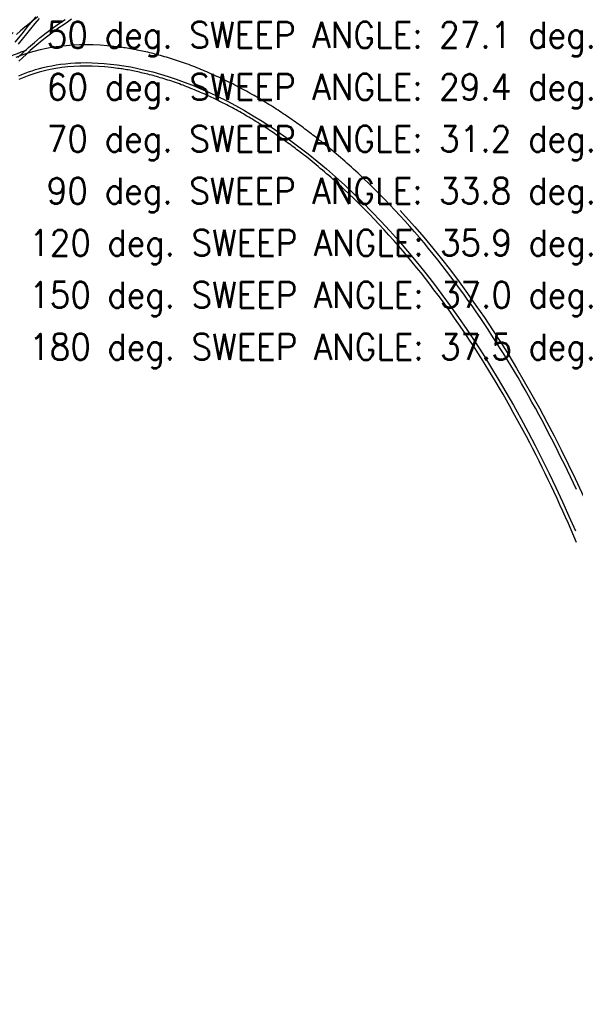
# Model space of a CAD drawing. Header units: metres. Extents: x 209848 to 209928, y 1182430 to 1182563.
# Tile 642 of 656: x 209855 to 209863, y 1182481 to 1182495. Entities that reach past the tile are written whole.
import ezdxf
from ezdxf.enums import TextEntityAlignment as Align

# ---------------------------------------------------------------- set-up
doc = ezdxf.new("R2010")
doc.units = ezdxf.units.M
doc.header["$MEASUREMENT"] = 0
doc.linetypes.add('DGN Style 2', pattern=[15.036391, 9.021834, -6.014556])
doc.layers.get('0').update_dxf_attribs({"color": 254})
doc.styles.add('TSText', font='simplex.shx')

# ---------------------------------------------------------------- blocks, each defined once
blk = doc.blocks.new('*U2')
at = {"color": 3, "linetype": 'Continuous'}
for p, q in [((4.282, -4.415), (4.195, -4.438)), ((4.372, -4.396), (4.282, -4.415)), ((4.463, -4.38), (4.372, -4.396)), ((4.556, -4.367), (4.463, -4.38)), ((4.649, -4.357), (4.556, -4.367)), ((4.744, -4.35), (4.649, -4.357)), ((4.839, -4.346), (4.744, -4.35)), ((4.935, -4.344), (4.839, -4.346)), ((5.032, -4.346), (4.935, -4.344)), ((5.129, -4.35), (5.032, -4.346)), ((5.226, -4.357), (5.129, -4.35)), ((5.323, -4.367), (5.226, -4.357)), ((5.42, -4.379), (5.323, -4.367)), ((5.442, -4.382), (5.42, -4.379)), ((5.464, -4.386), (5.442, -4.382)), ((5.486, -4.389), (5.464, -4.386)), ((5.508, -4.393), (5.486, -4.389)), ((5.531, -4.396), (5.508, -4.393)), ((5.554, -4.4), (5.531, -4.396)), ((5.578, -4.404), (5.554, -4.4)), ((5.602, -4.409), (5.578, -4.404)), ((5.626, -4.413), (5.602, -4.409)), ((5.65, -4.418), (5.626, -4.413)), ((5.674, -4.423), (5.65, -4.418)), ((5.699, -4.428), (5.674, -4.423)), ((5.723, -4.433), (5.699, -4.428)), ((5.748, -4.439), (5.723, -4.433)), ((4.025, -4.492), (3.943, -4.524)), ((4.109, -4.463), (4.025, -4.492)), ((4.195, -4.438), (4.109, -4.463)), ((5.773, -4.444), (5.748, -4.439)), ((5.799, -4.45), (5.773, -4.444)), ((5.824, -4.456), (5.799, -4.45)), ((5.85, -4.462), (5.824, -4.456)), ((5.876, -4.469), (5.85, -4.462)), ((5.901, -4.475), (5.876, -4.469)), ((5.927, -4.482), (5.901, -4.475)), ((5.954, -4.489), (5.927, -4.482)), ((5.98, -4.496), (5.954, -4.489)), ((6.006, -4.504), (5.98, -4.496)), ((6.034, -4.512), (6.006, -4.504)), ((6.063, -4.52), (6.034, -4.512)), ((6.091, -4.529), (6.063, -4.52)), ((6.119, -4.537), (6.091, -4.529)), ((6.148, -4.546), (6.119, -4.537)), ((6.176, -4.555), (6.148, -4.546)), ((6.205, -4.565), (6.176, -4.555)), ((6.233, -4.574), (6.205, -4.565)), ((6.262, -4.584), (6.233, -4.574)), ((6.29, -4.594), (6.262, -4.584)), ((6.319, -4.604), (6.29, -4.594)), ((6.347, -4.614), (6.319, -4.604)), ((6.376, -4.624), (6.347, -4.614)), ((6.405, -4.635), (6.376, -4.624)), ((6.433, -4.646), (6.405, -4.635)), ((6.462, -4.657), (6.433, -4.646)), ((6.49, -4.668), (6.462, -4.657)), ((6.519, -4.679), (6.49, -4.668)), ((6.547, -4.691), (6.519, -4.679)), ((6.575, -4.702), (6.547, -4.691)), ((6.604, -4.714), (6.575, -4.702)), ((6.632, -4.726), (6.604, -4.714)), ((6.66, -4.739), (6.632, -4.726)), ((6.689, -4.751), (6.66, -4.739)), ((6.717, -4.763), (6.689, -4.751)), ((6.745, -4.776), (6.717, -4.763)), ((6.773, -4.789), (6.745, -4.776)), ((6.801, -4.802), (6.773, -4.789)), ((6.829, -4.815), (6.801, -4.802)), ((6.857, -4.828), (6.829, -4.815)), ((6.885, -4.841), (6.857, -4.828)), ((6.913, -4.855), (6.885, -4.841)), ((6.941, -4.869), (6.913, -4.855)), ((6.969, -4.882), (6.941, -4.869)), ((6.996, -4.896), (6.969, -4.882)), ((7.024, -4.911), (6.996, -4.896)), ((7.052, -4.925), (7.024, -4.911)), ((7.079, -4.939), (7.052, -4.925)), ((7.106, -4.954), (7.079, -4.939)), ((7.134, -4.968), (7.106, -4.954)), ((7.161, -4.983), (7.134, -4.968)), ((7.188, -4.998), (7.161, -4.983)), ((7.215, -5.013), (7.188, -4.998)), ((7.242, -5.028), (7.215, -5.013)), ((7.269, -5.043), (7.242, -5.028)), ((7.296, -5.059), (7.269, -5.043)), ((7.323, -5.074), (7.296, -5.059)), ((7.349, -5.09), (7.323, -5.074)), ((7.376, -5.105), (7.349, -5.09)), ((7.402, -5.121), (7.376, -5.105)), ((7.429, -5.137), (7.402, -5.121)), ((7.455, -5.153), (7.429, -5.137)), ((7.481, -5.169), (7.455, -5.153)), ((7.507, -5.185), (7.481, -5.169)), ((7.533, -5.201), (7.507, -5.185)), ((7.559, -5.218), (7.533, -5.201)), ((7.585, -5.234), (7.559, -5.218)), ((7.61, -5.251), (7.585, -5.234)), ((7.636, -5.267), (7.61, -5.251)), ((7.66, -5.283), (7.636, -5.267)), ((7.684, -5.299), (7.66, -5.283)), ((7.709, -5.315), (7.684, -5.299)), ((7.733, -5.331), (7.709, -5.315)), ((7.757, -5.348), (7.733, -5.331)), ((7.781, -5.364), (7.757, -5.348)), ((7.804, -5.38), (7.781, -5.364)), ((7.828, -5.397), (7.804, -5.38)), ((7.852, -5.413), (7.828, -5.397)), ((7.875, -5.43), (7.852, -5.413)), ((7.898, -5.447), (7.875, -5.43)), ((7.922, -5.463), (7.898, -5.447)), ((7.945, -5.48), (7.922, -5.463)), ((7.968, -5.497), (7.945, -5.48)), ((7.991, -5.514), (7.968, -5.497)), ((8.014, -5.531), (7.991, -5.514)), ((8.037, -5.548), (8.014, -5.531)), ((8.059, -5.565), (8.037, -5.548)), ((8.082, -5.582), (8.059, -5.565)), ((8.105, -5.599), (8.082, -5.582)), ((8.127, -5.616), (8.105, -5.599)), ((8.149, -5.633), (8.127, -5.616)), ((8.171, -5.65), (8.149, -5.633)), ((8.193, -5.667), (8.171, -5.65)), ((8.215, -5.685), (8.193, -5.667)), ((8.245, -5.708), (8.215, -5.685)), ((8.275, -5.732), (8.245, -5.708)), ((8.304, -5.756), (8.275, -5.732)), ((8.334, -5.78), (8.304, -5.756)), ((8.364, -5.805), (8.334, -5.78)), ((8.394, -5.829), (8.364, -5.805)), ((8.424, -5.855), (8.394, -5.829)), ((8.454, -5.88), (8.424, -5.855)), ((8.484, -5.906), (8.454, -5.88)), ((8.515, -5.932), (8.484, -5.906)), ((8.545, -5.958), (8.515, -5.932)), ((8.576, -5.985), (8.545, -5.958)), ((8.606, -6.012), (8.576, -5.985)), ((8.637, -6.04), (8.606, -6.012)), ((8.668, -6.067), (8.637, -6.04)), ((8.699, -6.096), (8.668, -6.067)), ((8.73, -6.124), (8.699, -6.096)), ((8.762, -6.153), (8.73, -6.124)), ((8.839, -6.225), (8.762, -6.153)), ((8.915, -6.298), (8.839, -6.225)), ((8.99, -6.372), (8.915, -6.298)), ((9.064, -6.446), (8.99, -6.372)), ((9.138, -6.521), (9.064, -6.446)), ((9.21, -6.596), (9.138, -6.521)), ((9.281, -6.671), (9.21, -6.596)), ((9.352, -6.747), (9.281, -6.671)), ((9.421, -6.824), (9.352, -6.747)), ((9.49, -6.901), (9.421, -6.824)), ((9.558, -6.978), (9.49, -6.901)), ((9.625, -7.056), (9.558, -6.978)), ((9.691, -7.134), (9.625, -7.056)), ((9.756, -7.213), (9.691, -7.134)), ((9.82, -7.292), (9.756, -7.213)), ((9.884, -7.372), (9.82, -7.292)), ((9.947, -7.452), (9.884, -7.372)), ((10.009, -7.532), (9.947, -7.452)), ((10.071, -7.612), (10.009, -7.532)), ((10.132, -7.693), (10.071, -7.612)), ((10.192, -7.774), (10.132, -7.693)), ((10.251, -7.856), (10.192, -7.774)), ((10.31, -7.938), (10.251, -7.856)), ((10.368, -8.02), (10.31, -7.938)), ((10.425, -8.103), (10.368, -8.02)), ((10.482, -8.185), (10.425, -8.103)), ((10.538, -8.269), (10.482, -8.185)), ((10.593, -8.352), (10.538, -8.269)), ((10.648, -8.436), (10.593, -8.352)), ((10.702, -8.52), (10.648, -8.436)), ((10.756, -8.604), (10.702, -8.52)), ((10.809, -8.689), (10.756, -8.604)), ((10.861, -8.773), (10.809, -8.689)), ((10.913, -8.858), (10.861, -8.773)), ((10.964, -8.944), (10.913, -8.858)), ((11.015, -9.029), (10.964, -8.944)), ((11.065, -9.115), (11.015, -9.029)), ((11.114, -9.201), (11.065, -9.115)), ((11.163, -9.287), (11.114, -9.201)), ((11.212, -9.374), (11.163, -9.287)), ((11.26, -9.461), (11.212, -9.374)), ((11.307, -9.548), (11.26, -9.461)), ((11.354, -9.635), (11.307, -9.548)), ((11.4, -9.722), (11.354, -9.635)), ((11.446, -9.81), (11.4, -9.722)), ((11.492, -9.897), (11.446, -9.81)), ((11.537, -9.985), (11.492, -9.897)), ((11.581, -10.073), (11.537, -9.985)), ((11.625, -10.162), (11.581, -10.073)), ((11.668, -10.25), (11.625, -10.162)), ((11.712, -10.339), (11.668, -10.25)), ((11.754, -10.428), (11.712, -10.339)), ((11.796, -10.517), (11.754, -10.428)), ((11.838, -10.606), (11.796, -10.517))]:
    blk.add_line(p, q, dxfattribs=at)
at = {"color": 40, "linetype": 'Continuous'}
for p, q in [((4.346, -4.709), (4.269, -4.729)), ((4.424, -4.692), (4.346, -4.709)), ((4.505, -4.677), (4.424, -4.692)), ((4.588, -4.665), (4.505, -4.677)), ((4.672, -4.656), (4.588, -4.665)), ((4.757, -4.649), (4.672, -4.656)), ((4.844, -4.645), (4.757, -4.649)), ((4.93, -4.644), (4.844, -4.645)), ((5.018, -4.645), (4.93, -4.644)), ((5.107, -4.649), (5.018, -4.645)), ((5.196, -4.656), (5.107, -4.649)), ((5.285, -4.665), (5.196, -4.656)), ((5.378, -4.676), (5.285, -4.665)), ((5.398, -4.679), (5.378, -4.676)), ((5.419, -4.682), (5.398, -4.679)), ((5.44, -4.685), (5.419, -4.682)), ((5.459, -4.688), (5.44, -4.685)), ((5.481, -4.692), (5.459, -4.688)), ((5.503, -4.696), (5.481, -4.692)), ((5.523, -4.699), (5.503, -4.696)), ((5.546, -4.703), (5.523, -4.699)), ((5.568, -4.708), (5.546, -4.703)), ((5.591, -4.712), (5.568, -4.708)), ((5.614, -4.717), (5.591, -4.712)), ((4.052, -4.803), (3.984, -4.834)), ((4.122, -4.776), (4.052, -4.803)), ((4.194, -4.751), (4.122, -4.776)), ((4.269, -4.729), (4.194, -4.751)), ((5.636, -4.721), (5.614, -4.717)), ((5.659, -4.726), (5.636, -4.721)), ((5.683, -4.731), (5.659, -4.726)), ((5.706, -4.737), (5.683, -4.731)), ((5.729, -4.742), (5.706, -4.737)), ((5.754, -4.748), (5.729, -4.742)), ((5.778, -4.754), (5.754, -4.748)), ((5.8, -4.759), (5.778, -4.754)), ((5.826, -4.766), (5.8, -4.759)), ((5.85, -4.772), (5.826, -4.766)), ((5.874, -4.778), (5.85, -4.772)), ((5.898, -4.785), (5.874, -4.778)), ((5.924, -4.792), (5.898, -4.785)), ((5.95, -4.8), (5.924, -4.792)), ((5.976, -4.808), (5.95, -4.8)), ((6.003, -4.816), (5.976, -4.808)), ((6.029, -4.824), (6.003, -4.816)), ((6.056, -4.832), (6.029, -4.824)), ((6.083, -4.841), (6.056, -4.832)), ((6.11, -4.849), (6.083, -4.841)), ((6.137, -4.858), (6.11, -4.849)), ((6.164, -4.867), (6.137, -4.858)), ((6.191, -4.877), (6.164, -4.867)), ((6.218, -4.886), (6.191, -4.877)), ((6.245, -4.896), (6.218, -4.886)), ((6.272, -4.906), (6.245, -4.896)), ((6.298, -4.915), (6.272, -4.906)), ((6.326, -4.926), (6.298, -4.915)), ((6.352, -4.936), (6.326, -4.926)), ((6.379, -4.947), (6.352, -4.936)), ((6.406, -4.958), (6.379, -4.947)), ((6.433, -4.968), (6.406, -4.958)), ((6.46, -4.979), (6.433, -4.968)), ((6.487, -4.991), (6.46, -4.979)), ((6.514, -5.002), (6.487, -4.991)), ((6.541, -5.014), (6.514, -5.002)), ((6.568, -5.025), (6.541, -5.014)), ((6.594, -5.037), (6.568, -5.025)), ((6.621, -5.049), (6.594, -5.037)), ((6.648, -5.061), (6.621, -5.049)), ((6.674, -5.073), (6.648, -5.061)), ((6.701, -5.086), (6.674, -5.073)), ((6.727, -5.098), (6.701, -5.086)), ((6.754, -5.111), (6.727, -5.098)), ((6.781, -5.124), (6.754, -5.111)), ((6.807, -5.137), (6.781, -5.124)), ((6.833, -5.15), (6.807, -5.137)), ((6.86, -5.164), (6.833, -5.15)), ((6.886, -5.177), (6.86, -5.164)), ((6.913, -5.191), (6.886, -5.177)), ((6.939, -5.204), (6.913, -5.191)), ((6.965, -5.218), (6.939, -5.204)), ((6.991, -5.232), (6.965, -5.218)), ((7.017, -5.246), (6.991, -5.232)), ((7.043, -5.261), (7.017, -5.246)), ((7.068, -5.275), (7.043, -5.261)), ((7.094, -5.289), (7.068, -5.275)), ((7.12, -5.304), (7.094, -5.289)), ((7.146, -5.318), (7.12, -5.304)), ((7.171, -5.333), (7.146, -5.318)), ((7.197, -5.348), (7.171, -5.333)), ((7.222, -5.363), (7.197, -5.348)), ((7.248, -5.378), (7.222, -5.363)), ((7.273, -5.393), (7.248, -5.378)), ((7.298, -5.409), (7.273, -5.393)), ((7.323, -5.424), (7.298, -5.409)), ((7.348, -5.439), (7.323, -5.424)), ((7.373, -5.455), (7.348, -5.439)), ((7.398, -5.471), (7.373, -5.455)), ((7.422, -5.486), (7.398, -5.471)), ((7.447, -5.502), (7.422, -5.486)), ((7.471, -5.518), (7.447, -5.502)), ((7.495, -5.533), (7.471, -5.518)), ((7.518, -5.549), (7.495, -5.533)), ((7.541, -5.564), (7.518, -5.549)), ((7.564, -5.58), (7.541, -5.564)), ((7.587, -5.595), (7.564, -5.58)), ((7.61, -5.611), (7.587, -5.595)), ((7.633, -5.627), (7.61, -5.611)), ((7.656, -5.643), (7.633, -5.627)), ((7.679, -5.659), (7.656, -5.643)), ((7.701, -5.674), (7.679, -5.659)), ((7.724, -5.691), (7.701, -5.674)), ((7.746, -5.707), (7.724, -5.691)), ((7.768, -5.723), (7.746, -5.707)), ((7.791, -5.739), (7.768, -5.723)), ((7.813, -5.755), (7.791, -5.739)), ((7.835, -5.771), (7.813, -5.755)), ((7.857, -5.788), (7.835, -5.771)), ((7.879, -5.804), (7.857, -5.788)), ((7.901, -5.821), (7.879, -5.804)), ((7.922, -5.837), (7.901, -5.821)), ((7.944, -5.854), (7.922, -5.837)), ((7.965, -5.87), (7.944, -5.854)), ((7.986, -5.886), (7.965, -5.87)), ((8.008, -5.904), (7.986, -5.886)), ((8.029, -5.919), (8.008, -5.904)), ((8.058, -5.942), (8.029, -5.919)), ((8.086, -5.965), (8.058, -5.942)), ((8.115, -5.988), (8.086, -5.965)), ((8.143, -6.012), (8.115, -5.988)), ((8.172, -6.035), (8.143, -6.012)), ((8.202, -6.06), (8.172, -6.035)), ((8.23, -6.084), (8.202, -6.06)), ((8.259, -6.108), (8.23, -6.084)), ((8.289, -6.133), (8.259, -6.108)), ((8.318, -6.159), (8.289, -6.133)), ((8.348, -6.184), (8.318, -6.159)), ((8.377, -6.21), (8.348, -6.184)), ((8.407, -6.236), (8.377, -6.21)), ((8.437, -6.262), (8.407, -6.236)), ((8.467, -6.29), (8.437, -6.262)), ((8.497, -6.317), (8.467, -6.29)), ((8.527, -6.345), (8.497, -6.317)), ((8.556, -6.372), (8.527, -6.345)), ((8.631, -6.442), (8.556, -6.372)), ((8.705, -6.513), (8.631, -6.442)), ((8.778, -6.584), (8.705, -6.513)), ((8.85, -6.656), (8.778, -6.584)), ((8.921, -6.729), (8.85, -6.656)), ((8.992, -6.802), (8.921, -6.729)), ((9.061, -6.875), (8.992, -6.802)), ((9.13, -6.949), (9.061, -6.875)), ((9.197, -7.024), (9.13, -6.949)), ((9.264, -7.098), (9.197, -7.024)), ((9.33, -7.174), (9.264, -7.098)), ((9.395, -7.25), (9.33, -7.174)), ((9.46, -7.326), (9.395, -7.25)), ((9.524, -7.403), (9.46, -7.326)), ((9.586, -7.48), (9.524, -7.403)), ((9.649, -7.557), (9.586, -7.48)), ((9.71, -7.636), (9.649, -7.557)), ((9.771, -7.714), (9.71, -7.636)), ((9.831, -7.793), (9.771, -7.714)), ((9.89, -7.871), (9.831, -7.793)), ((9.949, -7.951), (9.89, -7.871)), ((10.007, -8.03), (9.949, -7.951)), ((10.064, -8.111), (10.007, -8.03)), ((10.121, -8.191), (10.064, -8.111)), ((10.177, -8.272), (10.121, -8.191)), ((10.233, -8.353), (10.177, -8.272)), ((10.288, -8.435), (10.233, -8.353)), ((10.342, -8.516), (10.288, -8.435)), ((10.396, -8.598), (10.342, -8.516)), ((10.449, -8.681), (10.396, -8.598)), ((10.501, -8.763), (10.449, -8.681)), ((10.553, -8.846), (10.501, -8.763)), ((10.605, -8.929), (10.553, -8.846)), ((10.655, -9.013), (10.605, -8.929)), ((10.706, -9.097), (10.655, -9.013)), ((10.756, -9.181), (10.706, -9.097)), ((10.805, -9.265), (10.756, -9.181)), ((10.853, -9.349), (10.805, -9.265)), ((10.901, -9.434), (10.853, -9.349)), ((10.949, -9.519), (10.901, -9.434)), ((10.996, -9.604), (10.949, -9.519)), ((11.043, -9.69), (10.996, -9.604)), ((11.089, -9.775), (11.043, -9.69)), ((11.135, -9.861), (11.089, -9.775)), ((11.18, -9.948), (11.135, -9.861)), ((11.224, -10.034), (11.18, -9.948)), ((11.269, -10.12), (11.224, -10.034)), ((11.312, -10.207), (11.269, -10.12)), ((11.356, -10.294), (11.312, -10.207)), ((11.399, -10.381), (11.356, -10.294)), ((11.441, -10.469), (11.399, -10.381)), ((11.483, -10.556), (11.441, -10.469)), ((11.524, -10.644), (11.483, -10.556)), ((11.565, -10.732), (11.524, -10.644)), ((11.606, -10.82), (11.565, -10.732)), ((11.646, -10.908), (11.606, -10.82)), ((11.686, -10.997), (11.646, -10.908)), ((11.725, -11.085), (11.686, -10.997)), ((11.764, -11.174), (11.725, -11.085)), ((11.803, -11.263), (11.764, -11.174)), ((11.841, -11.352), (11.803, -11.263))]:
    blk.add_line(p, q, dxfattribs=at)
blk = doc.blocks.new('*U3')
at = {"color": 3, "linetype": 'Continuous'}
for p, q in [((4.189, -4), (4.127, -4.048)), ((4.25, -3.953), (4.189, -4)), ((4.007, -4.148), (3.948, -4.2)), ((4.067, -4.098), (4.007, -4.148)), ((4.127, -4.048), (4.067, -4.098))]:
    blk.add_line(p, q, dxfattribs=at)
at = {"color": 40, "linetype": 'Continuous'}
for p, q in [((4.727, -3.986), (4.667, -4.026)), ((4.488, -4.15), (4.429, -4.194)), ((4.547, -4.108), (4.488, -4.15)), ((4.607, -4.066), (4.547, -4.108)), ((4.667, -4.026), (4.607, -4.066)), ((4.313, -4.284), (4.256, -4.33)), ((4.371, -4.238), (4.313, -4.284)), ((4.429, -4.194), (4.371, -4.238)), ((4.144, -4.426), (4.089, -4.476)), ((4.2, -4.378), (4.144, -4.426)), ((4.256, -4.33), (4.2, -4.378)), ((4.035, -4.526), (3.981, -4.577)), ((4.089, -4.476), (4.035, -4.526))]:
    blk.add_line(p, q, dxfattribs=at)
blk = doc.blocks.new('*U4')
at = {"color": 40, "linetype": 'Continuous'}
for p, q in [((4.27, -3.975), (4.209, -4.047)), ((4.149, -4.119), (4.089, -4.191)), ((4.209, -4.047), (4.149, -4.119)), ((4.03, -4.264), (3.973, -4.338)), ((4.089, -4.191), (4.03, -4.264))]:
    blk.add_line(p, q, dxfattribs=at)
blk = doc.blocks.new('ATTEMP')
at = {"color": 5, "linetype": 'Continuous', "flags": 128}
for points in [[(-4.578, -4.308), (-4.483, -4.188), (-4.386, -4.069), (-4.285, -3.951)], [(-4.544, -4.523), (-4.468, -4.451), (-4.39, -4.381), (-4.309, -4.312), (-4.227, -4.244), (-4.143, -4.178), (-4.056, -4.113), (-3.968, -4.05), (-3.877, -3.988)], [(-4.528, -4.782), (-4.484, -4.763), (-4.438, -4.744), (-4.391, -4.726), (-4.342, -4.71), (-4.291, -4.694), (-4.238, -4.678), (-4.183, -4.664), (-4.125, -4.651), (-4.065, -4.639), (-4.003, -4.628), (-3.939, -4.619), (-3.871, -4.611), (-3.801, -4.605), (-3.729, -4.6), (-3.653, -4.597), (-3.575, -4.596), (-3.494, -4.597), (-3.411, -4.601), (-3.324, -4.607), (-3.235, -4.615), (-3.142, -4.626), (-3.048, -4.64), (-2.95, -4.657), (-2.85, -4.677), (-2.747, -4.7), (-2.642, -4.727), (-2.534, -4.757), (-2.424, -4.791), (-2.312, -4.828), (-2.198, -4.869), (-2.082, -4.914), (-1.964, -4.963), (-1.844, -5.016), (-1.723, -5.073), (-1.6, -5.135), (-1.476, -5.2), (-1.351, -5.27), (-1.225, -5.344), (-1.098, -5.422), (-0.97, -5.505), (-0.842, -5.592), (-0.713, -5.683), (-0.584, -5.779), (-0.454, -5.879), (-0.325, -5.983), (-0.195, -6.091), (-0.066, -6.204), (0.063, -6.321), (0.191, -6.441), (0.319, -6.566), (0.447, -6.695), (0.573, -6.828), (0.699, -6.964), (0.824, -7.104), (0.948, -7.248), (1.071, -7.396), (1.192, -7.547), (1.313, -7.702), (1.432, -7.86), (1.55, -8.021), (1.666, -8.185), (1.781, -8.353), (1.895, -8.523), (2.007, -8.697), (2.117, -8.873), (2.226, -9.053), (2.333, -9.235), (2.439, -9.419), (2.543, -9.606), (2.645, -9.796), (2.746, -9.988), (2.844, -10.182), (2.941, -10.379), (3.037, -10.577), (3.13, -10.778), (3.222, -10.981), (3.312, -11.185)]]:
    blk.add_lwpolyline(points, dxfattribs=at)
at = {"color": 6, "linetype": 'DGN Style 2', "flags": 128}
for points in [[(-7.286, -27.61), (-7.286, -27.356), (-7.286, -27.102), (-7.286, -26.849), (-7.286, -26.596), (-7.286, -26.344), (-7.286, -26.092), (-7.286, -25.842), (-7.286, -25.592), (-7.286, -25.344), (-7.286, -25.097), (-7.286, -24.851), (-7.286, -24.606), (-7.287, -24.362), (-7.287, -24.12), (-7.287, -23.88), (-7.287, -23.64), (-7.287, -23.403), (-7.288, -23.166), (-7.288, -22.932), (-7.288, -22.699), (-7.289, -22.467), (-7.289, -22.237), (-7.29, -22.009), (-7.29, -21.782), (-7.291, -21.557), (-7.291, -21.334), (-7.292, -21.112), (-7.293, -20.892), (-7.293, -20.674), (-7.294, -20.458), (-7.295, -20.243), (-7.295, -20.03), (-7.296, -19.819), (-7.297, -19.61), (-7.297, -19.402), (-7.298, -19.196), (-7.299, -18.992), (-7.299, -18.79), (-7.3, -18.589), (-7.3, -18.391), (-7.301, -18.194), (-7.301, -17.999), (-7.301, -17.806), (-7.301, -17.614), (-7.301, -17.425), (-7.301, -17.237), (-7.301, -17.051), (-7.3, -16.867), (-7.3, -16.685), (-7.299, -16.504), (-7.298, -16.326), (-7.297, -16.149), (-7.296, -15.974), (-7.295, -15.801), (-7.293, -15.629), (-7.291, -15.46), (-7.289, -15.292), (-7.287, -15.126), (-7.284, -14.962), (-7.282, -14.799), (-7.279, -14.639), (-7.275, -14.48), (-7.272, -14.323), (-7.268, -14.167), (-7.264, -14.014), (-7.26, -13.862), (-7.255, -13.712), (-7.25, -13.564), (-7.245, -13.417), (-7.24, -13.272), (-7.234, -13.129), (-7.228, -12.988), (-7.222, -12.848), (-7.215, -12.71), (-7.209, -12.574), (-7.201, -12.439), (-7.194, -12.306), (-7.186, -12.175), (-7.178, -12.045), (-7.17, -11.917), (-7.162, -11.791), (-7.153, -11.666), (-7.144, -11.543), (-7.134, -11.421), (-7.125, -11.301), (-7.115, -11.183), (-7.104, -11.066), (-7.094, -10.95), (-7.083, -10.835), (-7.072, -10.718), (-7.06, -10.6), (-7.047, -10.482), (-7.034, -10.363), (-7.02, -10.243), (-7.006, -10.123), (-6.991, -10.002), (-6.976, -9.88), (-6.959, -9.759), (-6.943, -9.637), (-6.925, -9.515), (-6.907, -9.392), (-6.888, -9.27), (-6.868, -9.147), (-6.848, -9.025), (-6.826, -8.903), (-6.804, -8.78), (-6.781, -8.658), (-6.758, -8.536), (-6.733, -8.415), (-6.707, -8.294), (-6.681, -8.173), (-6.653, -8.053), (-6.625, -7.933), (-6.595, -7.814), (-6.565, -7.695), (-6.533, -7.577), (-6.501, -7.46), (-6.467, -7.344), (-6.432, -7.228), (-6.396, -7.113), (-6.359, -6.999), (-6.32, -6.886), (-6.281, -6.774), (-6.24, -6.663), (-6.197, -6.553), (-6.154, -6.445), (-6.109, -6.337), (-6.063, -6.23), (-6.015, -6.125), (-5.967, -6.021), (-5.916, -5.918), (-5.865, -5.817), (-5.812, -5.717), (-5.757, -5.618), (-5.701, -5.521), (-5.644, -5.425), (-5.585, -5.33), (-5.525, -5.237), (-5.463, -5.145), (-5.399, -5.055), (-5.334, -4.966), (-5.268, -4.879), (-5.199, -4.793), (-5.129, -4.708), (-5.057, -4.625), (-4.984, -4.543), (-4.909, -4.463), (-4.831, -4.384), (-4.752, -4.306), (-4.671, -4.23), (-4.588, -4.156), (-4.503, -4.082), (-4.415, -4.011), (-4.326, -3.94), (-4.234, -3.872), (-4.14, -3.804), (-4.044, -3.739), (-3.945, -3.675), (-3.844, -3.612), (-3.74, -3.551), (-3.634, -3.492), (-3.525, -3.435), (-3.414, -3.38), (-3.3, -3.326), (-3.183, -3.275), (-3.064, -3.225), (-2.942, -3.178), (-2.817, -3.132), (-2.689, -3.089), (-2.559, -3.048), (-2.426, -3.01), (-2.291, -2.974), (-2.152, -2.941), (-2.011, -2.91), (-1.868, -2.882), (-1.722, -2.857), (-1.573, -2.834), (-1.422, -2.815), (-1.268, -2.799), (-1.112, -2.785), (-0.953, -2.775), (-0.793, -2.768), (-0.63, -2.764), (-0.465, -2.763), (-0.297, -2.766), (-0.128, -2.773), (0.043, -2.782), (0.216, -2.795), (0.39, -2.812), (0.566, -2.832), (0.744, -2.856), (0.923, -2.883), (1.104, -2.914), (1.286, -2.949), (1.469, -2.987), (1.653, -3.029), (1.839, -3.074), (2.025, -3.123), (2.212, -3.175), (2.399, -3.231), (2.588, -3.291), (2.777, -3.354), (2.966, -3.421), (3.156, -3.491), (3.347, -3.564), (3.537, -3.641), (3.728, -3.721), (3.919, -3.805), (4.11, -3.892), (4.301, -3.982), (4.492, -4.075), (4.682, -4.171), (4.873, -4.271), (5.064, -4.373), (5.254, -4.479), (5.444, -4.587), (5.633, -4.698), (5.822, -4.812), (6.011, -4.929), (6.199, -5.049), (6.386, -5.171), (6.573, -5.296), (6.76, -5.423), (6.946, -5.553), (7.131, -5.685), (7.316, -5.819), (7.5, -5.956), (7.683, -6.096), (7.865, -6.237), (8.047, -6.38), (8.228, -6.526), (8.408, -6.674), (8.588, -6.824), (8.767, -6.975), (8.944, -7.129), (9.122, -7.284), (9.298, -7.441), (9.473, -7.6), (9.648, -7.761), (9.822, -7.924), (9.995, -8.088), (10.168, -8.253), (10.339, -8.42), (10.51, -8.589), (10.68, -8.759), (10.849, -8.93), (11.017, -9.103), (11.185, -9.277), (11.351, -9.453), (11.517, -9.63), (11.682, -9.808), (11.847, -9.987), (12.01, -10.167), (12.173, -10.349), (12.336, -10.531), (12.497, -10.715), (12.658, -10.899), (12.818, -11.085), (12.977, -11.272), (13.136, -11.459), (13.294, -11.648), (13.451, -11.837), (13.607, -12.028), (13.763, -12.219), (13.919, -12.411), (14.073, -12.603), (14.227, -12.797), (14.381, -12.991), (14.534, -13.186), (14.686, -13.382), (14.837, -13.578), (14.989, -13.775), (15.139, -13.973), (15.289, -14.171), (15.438, -14.37), (15.587, -14.57), (15.736, -14.77), (15.884, -14.971), (16.031, -15.172), (16.178, -15.374), (16.324, -15.576), (16.47, -15.779), (16.616, -15.982), (16.761, -16.186), (16.905, -16.39), (17.049, -16.595), (17.193, -16.8), (17.337, -17.005), (17.479, -17.211), (17.622, -17.417), (17.764, -17.624), (17.906, -17.831), (18.047, -18.038), (18.188, -18.246), (18.329, -18.454), (18.469, -18.663), (18.609, -18.871), (18.749, -19.081), (18.888, -19.29), (19.027, -19.5), (19.166, -19.71), (19.304, -19.92), (19.443, -20.13), (19.58, -20.341), (19.718, -20.552), (19.855, -20.763), (19.992, -20.975), (20.129, -21.187), (20.266, -21.399), (20.402, -21.611), (20.538, -21.823), (20.674, -22.036), (20.809, -22.249), (20.945, -22.462), (21.08, -22.675), (21.215, -22.889), (21.349, -23.102), (21.484, -23.316), (21.618, -23.53), (21.752, -23.744), (21.886, -23.958), (22.02, -24.173), (22.153, -24.387), (22.287, -24.602), (22.42, -24.817), (22.553, -25.032), (22.686, -25.247), (22.819, -25.463), (22.951, -25.678), (23.084, -25.894), (23.216, -26.109), (23.348, -26.325), (23.48, -26.541), (23.612, -26.757), (23.744, -26.973), (23.875, -27.189), (24.007, -27.406), (24.138, -27.622), (24.269, -27.839), (24.4, -28.055), (24.531, -28.272), (24.662, -28.489), (24.793, -28.706), (24.924, -28.923), (25.054, -29.14), (25.185, -29.357), (25.315, -29.574), (25.446, -29.792), (25.576, -30.009), (25.706, -30.227), (25.836, -30.444), (25.966, -30.662), (26.096, -30.879), (26.226, -31.097), (26.355, -31.315), (26.485, -31.533), (26.615, -31.751), (26.744, -31.969), (26.873, -32.187), (27.003, -32.405), (27.132, -32.623), (27.261, -32.841), (27.391, -33.059), (27.52, -33.278), (27.649, -33.496), (27.778, -33.714), (27.907, -33.933), (28.036, -34.151), (28.164, -34.37), (28.293, -34.588), (28.422, -34.807), (28.551, -35.025), (28.679, -35.244), (28.808, -35.463), (28.936, -35.682), (29.065, -35.9), (29.193, -36.119), (29.322, -36.338), (29.45, -36.557), (29.578, -36.776), (29.707, -36.995), (29.835, -37.214), (29.963, -37.433), (30.092, -37.652), (30.22, -37.871), (30.348, -38.09), (30.476, -38.309), (30.604, -38.528), (30.732, -38.747), (30.86, -38.966), (30.988, -39.185), (31.116, -39.405), (31.244, -39.624), (31.372, -39.843), (31.5, -40.062), (31.628, -40.282), (31.755, -40.501), (31.883, -40.72), (32.011, -40.94), (32.139, -41.159), (32.266, -41.378), (32.394, -41.598), (32.522, -41.817), (32.649, -42.036), (32.777, -42.256), (32.905, -42.475), (33.032, -42.695), (33.16, -42.914), (33.288, -43.134), (33.415, -43.353), (33.543, -43.573), (33.67, -43.792), (33.798, -44.012), (33.925, -44.231), (34.053, -44.451), (34.18, -44.671), (34.308, -44.89), (34.435, -45.11), (34.563, -45.329), (34.69, -45.549), (34.817, -45.769), (34.945, -45.988), (35.072, -46.208), (35.2, -46.428), (35.327, -46.647), (35.454, -46.867), (35.582, -47.087), (35.709, -47.306), (35.836, -47.526), (35.964, -47.746), (36.091, -47.965), (36.218, -48.185), (36.345, -48.405), (36.473, -48.625), (36.6, -48.844), (36.727, -49.064), (36.855, -49.284), (36.982, -49.504), (37.109, -49.723), (37.236, -49.943), (37.364, -50.163), (37.491, -50.383), (37.618, -50.602), (37.745, -50.822), (37.872, -51.042), (38, -51.262), (38.127, -51.482), (38.254, -51.701), (38.381, -51.921), (38.508, -52.141), (38.635, -52.361), (38.763, -52.581), (38.89, -52.801), (39.017, -53.02), (39.144, -53.24), (39.271, -53.46), (39.398, -53.68), (39.525, -53.9), (39.653, -54.12), (39.78, -54.339), (39.907, -54.559), (40.034, -54.779), (40.161, -54.999), (40.288, -55.219), (40.415, -55.439), (40.542, -55.659), (40.596, -55.751)], [(-7.286, -27.61), (-7.286, -27.356), (-7.286, -27.102), (-7.286, -26.849), (-7.286, -26.596), (-7.286, -26.344), (-7.286, -26.093), (-7.286, -25.843), (-7.286, -25.593), (-7.286, -25.345), (-7.286, -25.098), (-7.286, -24.852), (-7.286, -24.607), (-7.287, -24.364), (-7.287, -24.122), (-7.287, -23.882), (-7.287, -23.643), (-7.287, -23.405), (-7.288, -23.169), (-7.288, -22.934), (-7.288, -22.701), (-7.289, -22.47), (-7.289, -22.24), (-7.29, -22.012), (-7.29, -21.785), (-7.291, -21.56), (-7.291, -21.337), (-7.292, -21.116), (-7.293, -20.896), (-7.293, -20.678), (-7.294, -20.462), (-7.295, -20.247), (-7.295, -20.034), (-7.296, -19.823), (-7.297, -19.614), (-7.297, -19.406), (-7.298, -19.2), (-7.299, -18.996), (-7.299, -18.794), (-7.3, -18.594), (-7.3, -18.395), (-7.301, -18.199), (-7.301, -18.004), (-7.301, -17.81), (-7.301, -17.619), (-7.301, -17.43), (-7.301, -17.242), (-7.301, -17.056), (-7.3, -16.872), (-7.3, -16.69), (-7.299, -16.509), (-7.298, -16.331), (-7.297, -16.154), (-7.296, -15.979), (-7.295, -15.806), (-7.293, -15.634), (-7.291, -15.465), (-7.289, -15.297), (-7.287, -15.131), (-7.284, -14.967), (-7.282, -14.805), (-7.279, -14.644), (-7.275, -14.485), (-7.272, -14.328), (-7.268, -14.173), (-7.264, -14.019), (-7.26, -13.868), (-7.255, -13.718), (-7.251, -13.569), (-7.245, -13.423), (-7.24, -13.278), (-7.234, -13.135), (-7.228, -12.993), (-7.222, -12.854), (-7.216, -12.716), (-7.209, -12.579), (-7.202, -12.445), (-7.194, -12.312), (-7.187, -12.18), (-7.179, -12.051), (-7.17, -11.923), (-7.162, -11.796), (-7.153, -11.672), (-7.144, -11.548), (-7.135, -11.427), (-7.125, -11.307), (-7.115, -11.188), (-7.105, -11.072), (-7.094, -10.956), (-7.084, -10.842), (-7.073, -10.73), (-7.062, -10.62), (-7.05, -10.51), (-7.038, -10.403), (-7.027, -10.297), (-7.014, -10.192), (-7.002, -10.089), (-6.989, -9.987), (-6.977, -9.886), (-6.963, -9.787), (-6.95, -9.69), (-6.937, -9.594), (-6.923, -9.499), (-6.909, -9.406), (-6.895, -9.314), (-6.881, -9.223), (-6.867, -9.133), (-6.852, -9.043), (-6.836, -8.952), (-6.82, -8.86), (-6.804, -8.768), (-6.787, -8.675), (-6.77, -8.583), (-6.752, -8.49), (-6.733, -8.397), (-6.714, -8.304), (-6.694, -8.21), (-6.674, -8.117), (-6.654, -8.025), (-6.632, -7.932), (-6.611, -7.84), (-6.589, -7.748), (-6.566, -7.657), (-6.543, -7.566), (-6.519, -7.476), (-6.494, -7.386), (-6.47, -7.297), (-6.444, -7.209), (-6.418, -7.122), (-6.392, -7.035), (-6.365, -6.95), (-6.337, -6.865), (-6.309, -6.782), (-6.281, -6.699), (-6.252, -6.618), (-6.222, -6.537), (-6.192, -6.458), (-6.161, -6.38), (-6.13, -6.303), (-6.098, -6.228), (-6.066, -6.154), (-6.033, -6.081), (-6, -6.009), (-5.966, -5.939), (-5.932, -5.871), (-5.897, -5.804), (-5.862, -5.739), (-5.827, -5.675), (-5.791, -5.613), (-5.754, -5.553), (-5.718, -5.494), (-5.681, -5.437), (-5.644, -5.382), (-5.607, -5.329), (-5.569, -5.277), (-5.531, -5.227), (-5.493, -5.179), (-5.455, -5.133), (-5.417, -5.088), (-5.378, -5.044), (-5.339, -5.003), (-5.3, -4.963), (-5.261, -4.924), (-5.222, -4.887), (-5.182, -4.851), (-5.141, -4.817), (-5.101, -4.783), (-5.06, -4.751), (-5.018, -4.72), (-4.975, -4.69), (-4.932, -4.662), (-4.888, -4.634), (-4.843, -4.607), (-4.797, -4.581), (-4.75, -4.556), (-4.702, -4.532), (-4.652, -4.509), (-4.601, -4.486), (-4.548, -4.465), (-4.493, -4.444), (-4.436, -4.425), (-4.378, -4.406), (-4.317, -4.389), (-4.254, -4.373), (-4.189, -4.358), (-4.121, -4.344), (-4.051, -4.332), (-3.979, -4.322), (-3.903, -4.313), (-3.825, -4.306), (-3.745, -4.3), (-3.661, -4.297), (-3.575, -4.296), (-3.486, -4.298), (-3.395, -4.301), (-3.3, -4.308), (-3.203, -4.317), (-3.103, -4.329), (-3.001, -4.344), (-2.896, -4.362), (-2.788, -4.384), (-2.678, -4.408), (-2.565, -4.437), (-2.45, -4.469), (-2.333, -4.505), (-2.214, -4.544), (-2.093, -4.588), (-1.97, -4.636), (-1.846, -4.687), (-1.72, -4.743), (-1.592, -4.803), (-1.463, -4.868), (-1.333, -4.936), (-1.202, -5.009), (-1.071, -5.087), (-0.938, -5.169), (-0.805, -5.255), (-0.671, -5.345), (-0.537, -5.44), (-0.403, -5.539), (-0.269, -5.643), (-0.135, -5.751), (-0.001, -5.863), (0.133, -5.979), (0.266, -6.1), (0.399, -6.224), (0.53, -6.353), (0.662, -6.486), (0.792, -6.622), (0.921, -6.762), (1.05, -6.907), (1.177, -7.054), (1.303, -7.206), (1.427, -7.36), (1.551, -7.519), (1.673, -7.68), (1.793, -7.845), (1.912, -8.013), (2.03, -8.185), (2.146, -8.359), (2.26, -8.536), (2.373, -8.716), (2.484, -8.898), (2.593, -9.084), (2.7, -9.272), (2.806, -9.462), (2.91, -9.655), (3.012, -9.85), (3.112, -10.047), (3.211, -10.247), (3.308, -10.449), (3.403, -10.652), (3.496, -10.858), (3.587, -11.066), (3.677, -11.275), (3.765, -11.486), (3.851, -11.699), (3.935, -11.913), (4.018, -12.129), (4.099, -12.347), (4.178, -12.566), (4.256, -12.786), (4.332, -13.008), (4.406, -13.231), (4.478, -13.455), (4.549, -13.68), (4.619, -13.907), (4.687, -14.134), (4.753, -14.363), (4.818, -14.593), (4.881, -14.823), (4.943, -15.055), (5.003, -15.287), (5.062, -15.521), (5.12, -15.755), (5.176, -15.99), (5.231, -16.225), (5.284, -16.462), (5.337, -16.699), (5.388, -16.937), (5.438, -17.175), (5.486, -17.414), (5.533, -17.653), (5.58, -17.894), (5.625, -18.134), (5.669, -18.375), (5.712, -18.617), (5.753, -18.859), (5.794, -19.102), (5.834, -19.345), (5.873, -19.589), (5.91, -19.832), (5.947, -20.077), (5.983, -20.321), (6.018, -20.566), (6.052, -20.812), (6.085, -21.057), (6.117, -21.303), (6.149, -21.55), (6.18, -21.796), (6.209, -22.043), (6.239, -22.29), (6.267, -22.538), (6.295, -22.785), (6.321, -23.033), (6.348, -23.281), (6.373, -23.529), (6.398, -23.778), (6.422, -24.027), (6.446, -24.275), (6.469, -24.524), (6.491, -24.774), (6.513, -25.023), (6.534, -25.273), (6.554, -25.522), (6.574, -25.772), (6.594, -26.022), (6.613, -26.273), (6.631, -26.523), (6.649, -26.773), (6.667, -27.024), (6.684, -27.275), (6.701, -27.525), (6.717, -27.776), (6.732, -28.027), (6.748, -28.278), (6.763, -28.53), (6.777, -28.781), (6.791, -29.032), (6.805, -29.284), (6.818, -29.535), (6.831, -29.787), (6.844, -30.039), (6.856, -30.29), (6.868, -30.542), (6.88, -30.794), (6.891, -31.046), (6.902, -31.298), (6.913, -31.55), (6.923, -31.803), (6.933, -32.055), (6.943, -32.307), (6.953, -32.56), (6.962, -32.812), (6.971, -33.064), (6.98, -33.317), (6.988, -33.57), (6.997, -33.822), (7.005, -34.075), (7.013, -34.328), (7.02, -34.58), (7.028, -34.833), (7.035, -35.086), (7.042, -35.339), (7.049, -35.592), (7.056, -35.844), (7.062, -36.097), (7.068, -36.35), (7.074, -36.603), (7.08, -36.856), (7.086, -37.11), (7.092, -37.363), (7.097, -37.616), (7.103, -37.869), (7.108, -38.122), (7.113, -38.375), (7.118, -38.629), (7.122, -38.882), (7.127, -39.135), (7.132, -39.388), (7.136, -39.642), (7.14, -39.895), (7.144, -40.148), (7.148, -40.402), (7.152, -40.655), (7.156, -40.909), (7.16, -41.162), (7.163, -41.415), (7.167, -41.669), (7.17, -41.922), (7.173, -42.176), (7.177, -42.429), (7.18, -42.683), (7.183, -42.936), (7.186, -43.19), (7.189, -43.444), (7.191, -43.697), (7.194, -43.951), (7.197, -44.204), (7.199, -44.458), (7.202, -44.712), (7.204, -44.965), (7.206, -45.219), (7.209, -45.472), (7.211, -45.726), (7.213, -45.98), (7.215, -46.233), (7.217, -46.487), (7.219, -46.741), (7.221, -46.995), (7.223, -47.248), (7.225, -47.502), (7.227, -47.756), (7.228, -48.009), (7.23, -48.263), (7.232, -48.517), (7.233, -48.771), (7.235, -49.025), (7.236, -49.278), (7.238, -49.532), (7.239, -49.786), (7.24, -50.04), (7.242, -50.293), (7.243, -50.547), (7.244, -50.801), (7.245, -51.055), (7.246, -51.309), (7.248, -51.562), (7.249, -51.816), (7.25, -52.07), (7.251, -52.324), (7.252, -52.578), (7.253, -52.832), (7.254, -53.085), (7.255, -53.339), (7.256, -53.593), (7.257, -53.847), (7.257, -54.101), (7.258, -54.355), (7.259, -54.609), (7.26, -54.863), (7.261, -55.116), (7.261, -55.37), (7.262, -55.624), (7.263, -55.878), (7.263, -56.132), (7.264, -56.386), (7.265, -56.64), (7.265, -56.894), (7.266, -57.148), (7.267, -57.401), (7.267, -57.655), (7.268, -57.909), (7.268, -58.163), (7.269, -58.417), (7.269, -58.671), (7.27, -58.925), (7.27, -59.179), (7.271, -59.433), (7.271, -59.687), (7.272, -59.941), (7.272, -60.194), (7.272, -60.448), (7.273, -60.702), (7.273, -60.956), (7.274, -61.21), (7.274, -61.464), (7.274, -61.718), (7.275, -61.972), (7.275, -62.226), (7.275, -62.48), (7.276, -62.734), (7.276, -62.988), (7.276, -63.242), (7.276, -63.496), (7.277, -63.75), (7.277, -64.004), (7.277, -64.257), (7.278, -64.511), (7.278, -64.765), (7.278, -65.019), (7.278, -65.273), (7.279, -65.527), (7.279, -65.781), (7.279, -66.035), (7.279, -66.289), (7.279, -66.543), (7.28, -66.797), (7.28, -67.051), (7.28, -67.305), (7.28, -67.559), (7.28, -67.813), (7.28, -68.067), (7.281, -68.321), (7.281, -68.575), (7.281, -68.58)]]:
    blk.add_lwpolyline(points, dxfattribs=at)
at = {"color": 3, "linetype": 'Continuous'}
for name in ['*U2', '*U3', '*U4']:
    blk.add_blockref(name, (-8.511, 0), dxfattribs=at)
at = {"color": 4, "linetype": 'Continuous', "lineweight": 0, "style": 'TSText'}
for s, p in [(' 50 deg. SWEEP ANGLE: 27.1 deg.', (-4.389, -4.023)), (' 60 deg. SWEEP ANGLE: 29.4 deg.', (-4.389, -4.755)), (' 70 deg. SWEEP ANGLE: 31.2 deg.', (-4.389, -5.486)), (' 90 deg. SWEEP ANGLE: 33.8 deg.', (-4.389, -6.218)), ('120 deg. SWEEP ANGLE: 35.9 deg.', (-4.389, -6.949)), ('150 deg. SWEEP ANGLE: 37.0 deg.', (-4.389, -7.681)), ('180 deg. SWEEP ANGLE: 37.5 deg.', (-4.389, -8.412))]:
    blk.add_text(s, height=0.36576, dxfattribs=at).set_placement(p, align=Align.TOP_LEFT)

msp = doc.modelspace()

# ---------------------------------------------------------------- block references
at = {"color": 1, "linetype": 'DGN Style 2'}
msp.add_blockref('ATTEMP', (209859.856, 1182499.061), dxfattribs=at)

doc.saveas('drawing.dxf')
